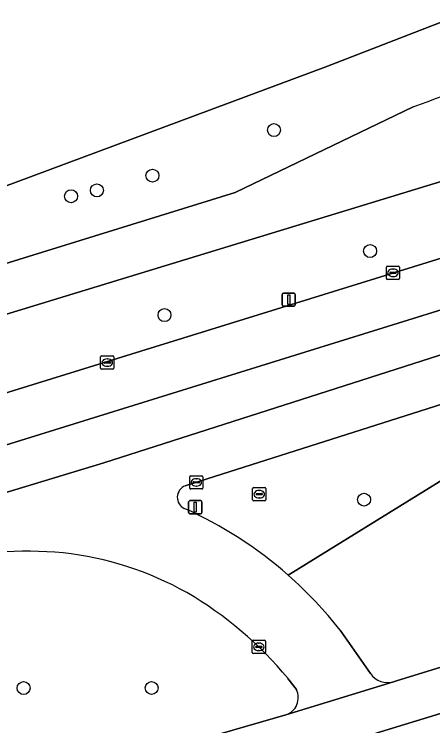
# Model space of a CAD drawing. Extents: x 161477 to 163040, y 383680 to 384871.
# Drawn here: x 162655.3 to 162686.9, y 384139 to 384192.7 of the extents above; entities that cross this region are included whole.
import ezdxf

# ---------------------------------------------------------------- set-up
doc = ezdxf.new("R2010")
doc.units = 0
for name, color, linetype in [('IMGEO_Berm_groen', 7, 'Continuous'), ('IMGEO_Boom', 7, 'Continuous'), ('IMGEO_Fietspad_gesloten', 7, 'Continuous'), ('IMGEO_Gemengd_bos', 7, 'Continuous'), ('IMGEO_Groenvoorziening', 7, 'Continuous'), ('IMGEO_Kolk', 7, 'Continuous'), ('IMGEO_Lichtmast', 7, 'Continuous'), ('IMGEO_Rijbaan_lokaal_gesloten', 7, 'Continuous'), ('IMGEO_Rioolput', 7, 'Continuous'), ('IMGEO_Verkeersbordpaal', 7, 'Continuous')]:
    doc.layers.add(name, color=color, linetype=linetype)

msp = doc.modelspace()

# ---------------------------------------------------------------- linework, layer by layer
at = {"layer": 'IMGEO_Berm_groen'}
for points in [[(162500, 384127.194), (162573.987, 384142.62), (162605.101, 384149.984), (162606.806, 384150.433), (162625.019, 384155.229), (162642.92, 384160.43), (162647.442, 384161.902), (162692.185, 384175.758), (162715.605, 384183.451), (162727.37, 384187.604), (162726.577, 384189.869), (162725.567, 384192.746)], [(162687.543, 384192.138), (162678.849, 384188.781), (162637.178, 384173.268), (162608.014, 384165.493), (162603.583, 384164.47), (162543.951, 384150.699), (162500, 384141.748)], [(162752.76, 384188.876), (162732.579, 384178.308), (162730.7, 384177.503), (162706.836, 384169.428), (162676.002, 384150.368)], [(162711.943, 384187.567), (162648.361, 384168.163)], [(162646.78, 384171.487), (162671.995, 384179.279), (162685.424, 384185.744)], [(162683.95, 384142.327), (162684.249, 384142.419), (162698.674, 384146.845), (162709.371, 384150.279), (162725.868, 384155.944), (162745.801, 384163.034), (162759.586, 384168.208), (162770.966, 384172.605), (162778.932, 384175.682)], [(162679.918, 384146.214), (162682.208, 384142.935)], [(162676.61, 384141.732), (162675.98, 384142.56)], [(162624.316, 384125.348), (162630.84, 384127.269), (162653.097, 384133.241), (162675.824, 384139.822)]]:
    msp.add_lwpolyline(points, dxfattribs=at)
for centre, radius, start, end in [((162617.901, 384369.627), 195.889, 290.16349, 292.9927), ((162656.251, 384122.993), 29.196, 84.6013, 103.9616), ((162656.398, 384127.945), 24.253, 60.498, 83.8467), ((162655.481, 384127.1), 31.024, 38.0317, 48.5897), ((162654.126, 384124.595), 28.291, 39.4221, 59.834), ((162683.497, 384143.83), 1.57, 214.7639, 286.7557), ((162675.381, 384141.121), 1.373, 288.8334, 26.4304)]:
    msp.add_arc(centre, radius, start, end, dxfattribs=at)
at = {"layer": 'IMGEO_Boom'}
for centre in [(162674.923, 384183.993), (162665.745, 384180.552), (162661.551, 384179.439), (162659.6, 384178.999), (162682.181, 384174.857), (162666.655, 384170.018), (162681.723, 384156.08), (162656.017, 384141.846), (162665.685, 384141.854)]:
    msp.add_circle(centre, 0.489, dxfattribs=at)
at = {"layer": 'IMGEO_Fietspad_gesloten'}
for points in [[(162648.361, 384168.163), (162711.943, 384187.567)], [(162685.424, 384185.744), (162671.995, 384179.279), (162646.78, 384171.487)]]:
    msp.add_lwpolyline(points, dxfattribs=at)
msp.add_arc((162617.901, 384369.627), 195.889, 290.16349, 292.9927, dxfattribs=at)
at = {"layer": 'IMGEO_Gemengd_bos'}
msp.add_lwpolyline([(162500, 384141.748), (162543.951, 384150.699), (162603.583, 384164.47), (162608.014, 384165.493), (162637.178, 384173.268), (162678.849, 384188.781), (162687.543, 384192.138)], dxfattribs=at)
at = {"layer": 'IMGEO_Groenvoorziening'}
for points in [[(162706.836, 384169.428), (162705.954, 384169.13), (162668.213, 384157.121)], [(162676.002, 384150.368), (162706.836, 384169.428)]]:
    msp.add_lwpolyline(points, dxfattribs=at)
for centre, radius, start, end in [((162668.553, 384156.255), 0.93, 111.4733, 244.3591), ((162655.493, 384127.105), 31.013, 48.5994, 65.9102)]:
    msp.add_arc(centre, radius, start, end, dxfattribs=at)
at = {"layer": 'IMGEO_Kolk'}
for p, q in [((162683.406, 384172.79), (162683.406, 384173.642)), ((162683.481, 384173.716), (162684.333, 384173.716)), ((162683.894, 384173.496), (162683.919, 384173.496)), ((162684.407, 384173.642), (162684.407, 384172.79)), ((162683.665, 384173.21), (162683.665, 384173.222)), ((162684.103, 384173.173), (162683.705, 384173.173)), ((162683.708, 384173.259), (162684.106, 384173.259)), ((162683.917, 384172.936), (162683.892, 384172.936)), ((162684.149, 384173.222), (162684.149, 384173.21)), ((162684.333, 384172.716), (162683.481, 384172.716)), ((162661.909, 384166.931), (162662.761, 384166.931)), ((162661.834, 384166.005), (162661.834, 384166.857)), ((162662.093, 384166.425), (162662.093, 384166.437)), ((162662.531, 384166.388), (162662.133, 384166.388)), ((162662.136, 384166.474), (162662.534, 384166.474)), ((162662.322, 384166.711), (162662.347, 384166.711)), ((162662.577, 384166.437), (162662.577, 384166.425)), ((162662.835, 384166.857), (162662.835, 384166.005)), ((162662.761, 384165.931), (162661.909, 384165.931)), ((162662.345, 384166.151), (162662.32, 384166.151)), ((162668.557, 384156.958), (162668.557, 384157.81)), ((162668.632, 384157.884), (162669.484, 384157.884)), ((162669.558, 384157.81), (162669.558, 384156.958)), ((162668.816, 384157.378), (162668.816, 384157.39)), ((162669.254, 384157.341), (162668.856, 384157.341)), ((162668.859, 384157.427), (162669.257, 384157.427)), ((162669.045, 384157.664), (162669.07, 384157.664)), ((162669.3, 384157.39), (162669.3, 384157.378)), ((162669.484, 384156.884), (162668.632, 384156.884)), ((162669.068, 384157.104), (162669.043, 384157.104)), ((162673.352, 384145.457), (162674.204, 384145.457)), ((162673.277, 384144.531), (162673.277, 384145.383)), ((162673.536, 384144.951), (162673.536, 384144.963)), ((162673.974, 384144.914), (162673.576, 384144.914)), ((162673.579, 384145), (162673.977, 384145)), ((162673.765, 384145.237), (162673.79, 384145.237)), ((162674.02, 384144.963), (162674.02, 384144.951)), ((162674.278, 384145.383), (162674.278, 384144.531)), ((162674.204, 384144.457), (162673.352, 384144.457)), ((162673.788, 384144.677), (162673.763, 384144.677))]:
    msp.add_line(p, q, dxfattribs=at)
for points in [[(162683.406, 384172.79), (162683.406, 384173.642)], [(162683.481, 384173.716), (162684.333, 384173.716)], [(162684.407, 384173.642), (162684.407, 384172.79)], [(162684.333, 384172.716), (162683.481, 384172.716)], [(162661.909, 384166.931), (162662.761, 384166.931)], [(162661.834, 384166.005), (162661.834, 384166.857)], [(162662.835, 384166.857), (162662.835, 384166.005)], [(162662.761, 384165.931), (162661.909, 384165.931)], [(162668.557, 384156.958), (162668.557, 384157.81)], [(162668.632, 384157.884), (162669.484, 384157.884)], [(162669.558, 384157.81), (162669.558, 384156.958)], [(162669.484, 384156.884), (162668.632, 384156.884)], [(162673.352, 384145.457), (162674.204, 384145.457)], [(162673.277, 384144.531), (162673.277, 384145.383)], [(162674.278, 384145.383), (162674.278, 384144.531)], [(162674.204, 384144.457), (162673.352, 384144.457)]]:
    msp.add_lwpolyline(points, dxfattribs=at)
for centre, radius, start, end in [((162683.483, 384173.64), 0.0765, 91.552, 178.448), ((162683.483, 384173.64), 0.0765, 91.552, 178.448), ((162684.331, 384173.64), 0.0765, 1.552, 88.448), ((162684.331, 384173.64), 0.0765, 1.552, 88.448), ((162683.705, 384173.219), 0.0403, 85.8775, 175.7526), ((162683.702, 384173.209), 0.0366, 178.938, 274.7102), ((162684.106, 384173.216), 0.043, 264.8664, 352.4533), ((162684.11, 384173.221), 0.0386, 1.7309, 96.639), ((162683.483, 384172.792), 0.0765, 181.552, 268.448), ((162683.483, 384172.792), 0.0765, 181.552, 268.448), ((162684.331, 384172.792), 0.0765, 271.552, 358.448), ((162684.331, 384172.792), 0.0765, 271.552, 358.448), ((162661.911, 384166.855), 0.0765, 91.552, 178.448), ((162661.911, 384166.855), 0.0765, 91.552, 178.448), ((162662.759, 384166.855), 0.0765, 1.552, 88.448), ((162662.759, 384166.855), 0.0765, 1.552, 88.448), ((162662.133, 384166.434), 0.0403, 85.8775, 175.7526), ((162662.13, 384166.424), 0.0366, 178.938, 274.7102), ((162662.534, 384166.431), 0.043, 264.8664, 352.4533), ((162662.538, 384166.436), 0.0386, 1.7309, 96.639), ((162661.911, 384166.007), 0.0765, 181.552, 268.448), ((162661.911, 384166.007), 0.0765, 181.552, 268.448), ((162662.759, 384166.007), 0.0765, 271.552, 358.448), ((162662.759, 384166.007), 0.0765, 271.552, 358.448), ((162668.634, 384157.808), 0.0765, 91.552, 178.448), ((162668.634, 384157.808), 0.0765, 91.552, 178.448), ((162669.482, 384157.808), 0.0765, 1.552, 88.448), ((162669.482, 384157.808), 0.0765, 1.552, 88.448), ((162668.856, 384157.387), 0.0403, 85.8775, 175.7526), ((162668.853, 384157.377), 0.0366, 178.938, 274.7102), ((162669.257, 384157.384), 0.043, 264.8664, 352.4533), ((162669.261, 384157.389), 0.0386, 1.7309, 96.639), ((162668.634, 384156.96), 0.0765, 181.552, 268.448), ((162668.634, 384156.96), 0.0765, 181.552, 268.448), ((162669.482, 384156.96), 0.0765, 271.552, 358.448), ((162669.482, 384156.96), 0.0765, 271.552, 358.448), ((162673.354, 384145.381), 0.0765, 91.552, 178.448), ((162673.354, 384145.381), 0.0765, 91.552, 178.448), ((162674.202, 384145.381), 0.0765, 1.552, 88.448), ((162674.202, 384145.381), 0.0765, 1.552, 88.448), ((162673.576, 384144.96), 0.0403, 85.8775, 175.7526), ((162673.573, 384144.95), 0.0366, 178.938, 274.7102), ((162673.977, 384144.957), 0.043, 264.8664, 352.4533), ((162673.981, 384144.962), 0.0386, 1.7309, 96.639), ((162673.354, 384144.533), 0.0765, 181.552, 268.448), ((162673.354, 384144.533), 0.0765, 181.552, 268.448), ((162674.202, 384144.533), 0.0765, 271.552, 358.448), ((162674.202, 384144.533), 0.0765, 271.552, 358.448)]:
    msp.add_arc(centre, radius, start, end, dxfattribs=at)
for centre, major_axis, ratio, start_param, end_param in [((162683.893, 384173.216), (-0.387, 0.002), 0.722429, 4.712389, 7.853982), ((162683.918, 384173.216), (-0.39, 0.002), 0.717154, 1.570796, 4.712389), ((162662.321, 384166.431), (-0.387, 0.002), 0.722429, 4.712389, 7.853982), ((162662.346, 384166.431), (-0.39, 0.002), 0.717154, 1.570796, 4.712389), ((162669.044, 384157.384), (-0.387, 0.002), 0.722429, 4.712389, 7.853982), ((162669.069, 384157.384), (-0.39, 0.002), 0.717154, 1.570796, 4.712389), ((162673.764, 384144.957), (-0.387, 0.002), 0.722429, 4.712389, 7.853982), ((162673.789, 384144.957), (-0.39, 0.002), 0.717154, 1.570796, 4.712389)]:
    msp.add_ellipse(centre, major_axis=major_axis, ratio=ratio, start_param=start_param, end_param=end_param, dxfattribs=at)
at = {"layer": 'IMGEO_Lichtmast'}
for p, q in [((162675.54, 384170.787), (162675.54, 384171.587)), ((162675.54, 384171.587), (162675.54, 384170.787)), ((162675.64, 384171.687), (162676.43, 384171.687)), ((162676.43, 384171.687), (162675.64, 384171.687)), ((162676.53, 384171.587), (162676.53, 384170.787)), ((162676.53, 384170.787), (162676.53, 384171.587)), ((162676.43, 384170.687), (162675.64, 384170.687)), ((162675.64, 384170.687), (162676.43, 384170.687))]:
    msp.add_line(p, q, dxfattribs=at)
msp.add_lwpolyline([(162675.96, 384171.562), (162676.11, 384171.562), (162676.11, 384170.812), (162675.96, 384170.812), (162675.96, 384171.562)], dxfattribs=at)
for centre, start, end in [((162675.64, 384171.587), 90, 180), ((162675.64, 384171.587), 90, 180), ((162676.43, 384171.587), 0, 90), ((162676.43, 384171.587), 360, 90), ((162675.64, 384170.787), 180, 270), ((162675.64, 384170.787), 180, 270), ((162676.43, 384170.787), 270, 0), ((162676.43, 384170.787), 270, 0)]:
    msp.add_arc(centre, 0.1, start, end, dxfattribs=at)
at = {"layer": 'IMGEO_Rijbaan_lokaal_gesloten'}
for points in [[(162757.346, 384190.931), (162731.44, 384181.554), (162709.445, 384174.053), (162662.08, 384158.85), (162642.209, 384152.849), (162608.384, 384143.559), (162607.497, 384143.316)], [(162668.213, 384157.121), (162705.954, 384169.13), (162706.836, 384169.428), (162730.7, 384177.503), (162732.579, 384178.308), (162752.76, 384188.876)], [(162692.185, 384175.758), (162647.442, 384161.902), (162642.92, 384160.43), (162625.019, 384155.229), (162606.806, 384150.433), (162607.601, 384146.968), (162616.841, 384149.299), (162632.388, 384153.6), (162643.536, 384156.751), (162690.226, 384171.252)], [(162690.226, 384171.252), (162643.536, 384156.751), (162632.388, 384153.6), (162616.841, 384149.299), (162607.601, 384146.968), (162608.331, 384143.752), (162608.384, 384143.559), (162642.209, 384152.849), (162662.08, 384158.85), (162709.445, 384174.053)], [(162698.674, 384146.845), (162684.249, 384142.419), (162683.95, 384142.327), (162675.824, 384139.822), (162653.097, 384133.241), (162630.84, 384127.269), (162624.316, 384125.348), (162609.604, 384121.678), (162609.421, 384117.982), (162642.12, 384126.533), (162675.719, 384136.324), (162712.879, 384147.672)], [(162682.208, 384142.935), (162679.918, 384146.214)], [(162675.824, 384139.822), (162683.95, 384142.327)], [(162675.98, 384142.56), (162676.61, 384141.732)]]:
    msp.add_lwpolyline(points, dxfattribs=at)
msp.add_lwpolyline([(162837.879, 384180.597), (162833.796, 384184.545), (162811.896, 384183.719), (162790.535, 384176.153), (162766.949, 384166.808), (162738.69, 384156.795), (162712.879, 384147.672), (162675.719, 384136.324), (162642.12, 384126.533), (162609.421, 384117.982), (162609.236, 384114.248), (162669.934, 384130.761), (162722.002, 384147.227), (162768.062, 384163.915), (162811.674, 384179.936)], close=True, dxfattribs=at)
for centre, radius, start, end in [((162668.553, 384156.255), 0.93, 111.4733, 244.3591), ((162655.493, 384127.105), 31.013, 48.5994, 65.9102), ((162656.251, 384122.993), 29.196, 84.6013, 103.9616), ((162656.398, 384127.945), 24.253, 60.498, 83.8467), ((162655.481, 384127.1), 31.024, 38.0317, 48.5897), ((162654.126, 384124.595), 28.291, 39.4221, 59.834), ((162683.497, 384143.83), 1.57, 214.7639, 286.7557), ((162675.381, 384141.121), 1.373, 288.8334, 26.4304)]:
    msp.add_arc(centre, radius, start, end, dxfattribs=at)
at = {"layer": 'IMGEO_Rioolput'}
for p, q in [((162673.312, 384156.064), (162673.312, 384156.916)), ((162673.387, 384156.99), (162674.239, 384156.99)), ((162673.8, 384156.77), (162673.825, 384156.77)), ((162674.313, 384156.916), (162674.313, 384156.064)), ((162673.571, 384156.484), (162673.571, 384156.496)), ((162674.009, 384156.447), (162673.611, 384156.447)), ((162673.614, 384156.533), (162674.012, 384156.533)), ((162673.823, 384156.21), (162673.798, 384156.21)), ((162674.055, 384156.496), (162674.055, 384156.484)), ((162674.239, 384155.99), (162673.387, 384155.99))]:
    msp.add_line(p, q, dxfattribs=at)
for points in [[(162673.312, 384156.064), (162673.312, 384156.916)], [(162673.387, 384156.99), (162674.239, 384156.99)], [(162674.313, 384156.916), (162674.313, 384156.064)], [(162674.239, 384155.99), (162673.387, 384155.99)]]:
    msp.add_lwpolyline(points, dxfattribs=at)
for centre, radius, start, end in [((162673.389, 384156.914), 0.0765, 91.552, 178.448), ((162673.389, 384156.914), 0.0765, 91.552, 178.448), ((162674.237, 384156.914), 0.0765, 1.552, 88.448), ((162674.237, 384156.914), 0.0765, 1.552, 88.448), ((162673.611, 384156.493), 0.0403, 85.8775, 175.7526), ((162673.608, 384156.483), 0.0366, 178.938, 274.7102), ((162674.012, 384156.49), 0.043, 264.8664, 352.4533), ((162674.016, 384156.495), 0.0386, 1.7309, 96.639), ((162673.389, 384156.066), 0.0765, 181.552, 268.448), ((162673.389, 384156.066), 0.0765, 181.552, 268.448), ((162674.237, 384156.066), 0.0765, 271.552, 358.448), ((162674.237, 384156.066), 0.0765, 271.552, 358.448)]:
    msp.add_arc(centre, radius, start, end, dxfattribs=at)
for centre, major_axis, ratio, start_param, end_param in [((162673.799, 384156.49), (-0.387, 0.002), 0.722429, 4.712389, 7.853982), ((162673.824, 384156.49), (-0.39, 0.002), 0.717154, 1.570796, 4.712389)]:
    msp.add_ellipse(centre, major_axis=major_axis, ratio=ratio, start_param=start_param, end_param=end_param, dxfattribs=at)
at = {"layer": 'IMGEO_Verkeersbordpaal'}
for p, q in [((162668.476, 384155.106), (162668.476, 384155.906)), ((162668.476, 384155.906), (162668.476, 384155.106)), ((162668.576, 384156.006), (162669.366, 384156.006)), ((162669.366, 384156.006), (162668.576, 384156.006)), ((162669.466, 384155.906), (162669.466, 384155.106)), ((162669.466, 384155.106), (162669.466, 384155.906)), ((162669.366, 384155.006), (162668.576, 384155.006)), ((162668.576, 384155.006), (162669.366, 384155.006))]:
    msp.add_line(p, q, dxfattribs=at)
msp.add_lwpolyline([(162668.896, 384155.881), (162669.046, 384155.881), (162669.046, 384155.131), (162668.896, 384155.131), (162668.896, 384155.881)], dxfattribs=at)
for centre, start, end in [((162668.576, 384155.906), 90, 180), ((162668.576, 384155.906), 90, 180), ((162669.366, 384155.906), 0, 90), ((162669.366, 384155.906), 360, 90), ((162668.576, 384155.106), 180, 270), ((162668.576, 384155.106), 180, 270), ((162669.366, 384155.106), 270, 0), ((162669.366, 384155.106), 270, 0)]:
    msp.add_arc(centre, 0.1, start, end, dxfattribs=at)

doc.saveas('drawing.dxf')
